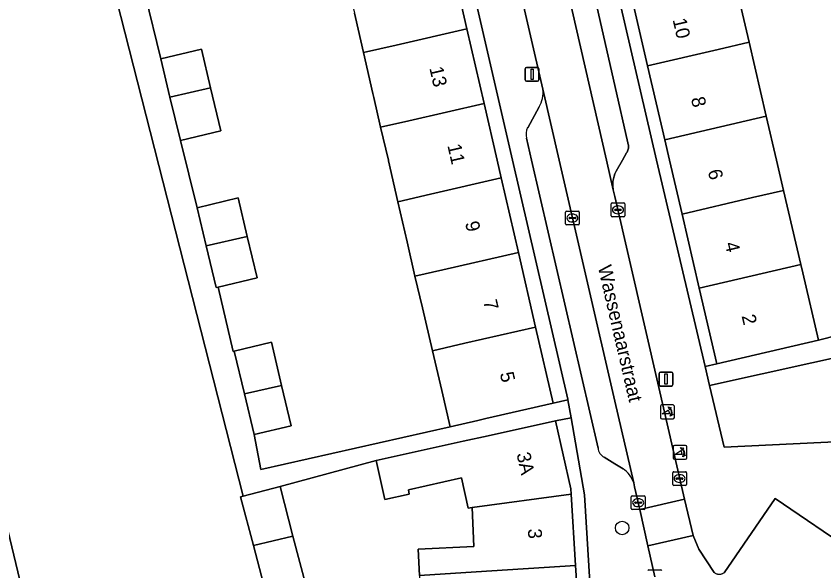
# Model space of a CAD drawing. Extents: x 160856 to 161310, y 384024 to 384878.
# Drawn here: x 160956.7 to 161015.1, y 384720.3 to 384760.4 of the extents above; entities that cross this region are included whole.
import ezdxf

# ---------------------------------------------------------------- set-up
doc = ezdxf.new("R2010")
doc.units = 0
for name, color, linetype in [('IMGEO_Boom', 7, 'Continuous'), ('IMGEO_Erf', 7, 'Continuous'), ('IMGEO_Kolk', 7, 'Continuous'), ('IMGEO_Lichtmast', 7, 'Continuous'), ('IMGEO_Openbare_ruimte_label', 7, 'Continuous'), ('IMGEO_Pand', 7, 'Continuous'), ('IMGEO_Pand_nummerreeks', 7, 'Continuous'), ('IMGEO_Parkeervlak_open', 7, 'Continuous'), ('IMGEO_Poller', 7, 'Continuous'), ('IMGEO_Rijbaan_lokaal_open', 7, 'Continuous'), ('IMGEO_Voetpad_open', 7, 'Continuous')]:
    doc.layers.add(name, color=color, linetype=linetype)

msp = doc.modelspace()

# ---------------------------------------------------------------- linework, layer by layer
at = {"layer": 'IMGEO_Boom'}
msp.add_circle((161000.528, 384723.383), 0.489, dxfattribs=at)
at = {"layer": 'IMGEO_Erf'}
for points in [[(160983.732, 384833.149), (161000, 384763.026), (161003.022, 384750), (161006.532, 384735.055), (161007.387, 384735.256), (161006.112, 384740.734), (161004.865, 384746.094), (161003.956, 384750), (161003.617, 384751.456), (161002.37, 384756.816), (161001.122, 384762.177), (161000, 384766.997), (160999.874, 384767.539), (160998.626, 384772.9), (160997.384, 384778.235), (160996.122, 384783.661), (160994.856, 384789.098), (160993.774, 384793.749), (160992.689, 384798.41), (160991.353, 384804.148), (160989.977, 384810.064), (160988.679, 384815.639), (160988.146, 384815.515), (160987.005, 384820.42)], [(160974.846, 384718.23), (160973.834, 384722.103), (160972.911, 384725.634), (160973.093, 384725.682), (160963.919, 384761.651), (160959.946, 384777.823), (160955.398, 384778.213)], [(161008.467, 384763.886), (161009.716, 384758.526), (161010.964, 384753.164), (161011.701, 384750), (161012.212, 384747.804), (161013.461, 384742.443), (161013.602, 384741.836), (161014.736, 384736.966), (161030.953, 384741.088)], [(160966.003, 384761.977), (160967.135, 384757.321), (160970.071, 384758.022), (160970.74, 384755.224), (160971.484, 384752.111), (160968.548, 384751.409), (160969.766, 384746.553), (160972.727, 384747.26), (160973.391, 384744.477), (160974.105, 384741.484), (160971.274, 384740.809), (160972.383, 384736.159), (160972.448, 384736.175), (160975.134, 384736.816), (160975.879, 384733.694), (160976.574, 384730.783), (160973.888, 384730.142), (160974.369, 384727.616), (160988.07, 384730.697), (160987.465, 384733.321), (160986.8, 384736.205), (160986.086, 384739.306), (160985.528, 384741.591), (160984.955, 384744.083), (160984.287, 384746.984), (160983.609, 384749.932), (160983.624, 384750), (160983.046, 384752.376), (160982.551, 384754.527), (160982.487, 384754.806), (160981.805, 384757.77), (160981.22, 384760.312), (160981.145, 384760.639)], [(161025.481, 384737.823), (161006.851, 384733.695), (161007.902, 384729.22), (161018.411, 384729.745)], [(160954.094, 384731.251), (160957.385, 384717.71)], [(160985.854, 384719.951), (160985.765, 384721.851), (160989.802, 384722.041), (160989.67, 384724.855), (160989.382, 384724.816), (160988.896, 384727), (160985.052, 384726.144), (160985.122, 384725.827), (160983.361, 384725.436), (160982.734, 384728.258), (160975.765, 384726.38), (160976.702, 384722.794), (160977.699, 384718.976)]]:
    msp.add_lwpolyline(points, dxfattribs=at)
for points in [[(160980.906, 384800.6), (160979.887, 384800.364), (160980.952, 384795.728), (160981.994, 384791.21), (160983.061, 384786.576), (160984.327, 384781.065), (160985.57, 384775.673), (160986.809, 384770.279), (160988.052, 384764.888), (160989.292, 384759.493), (160990.535, 384754.101), (160991.479, 384750), (160991.775, 384748.707), (160993.018, 384743.315), (160994.258, 384737.921), (160995.527, 384732.415), (160996.604, 384732.664), (160996.597, 384732.705), (160992.6, 384750)], [(160997.799, 384725.788), (160996.834, 384731.34), (160995.703, 384731.143), (160996.802, 384726.203), (160996.826, 384725.82), (160997.156, 384720.674), (160997.482, 384715.574), (160996.43, 384715.341), (160996.631, 384712.258), (160998.487, 384714.721)]]:
    msp.add_lwpolyline(points, close=True, dxfattribs=at)
at = {"layer": 'IMGEO_Kolk'}
for p, q in [((160999.726, 384745.972), (160999.726, 384746.824)), ((160999.801, 384746.898), (161000.653, 384746.898)), ((161000.727, 384746.824), (161000.727, 384745.972)), ((160996.427, 384745.381), (160996.427, 384746.233)), ((160996.502, 384746.307), (160997.354, 384746.307)), ((160997.428, 384746.233), (160997.428, 384745.381)), ((160999.985, 384746.392), (160999.985, 384746.404)), ((161000.423, 384746.355), (161000.025, 384746.355)), ((161000.028, 384746.441), (161000.426, 384746.441)), ((161000.214, 384746.678), (161000.239, 384746.678)), ((161000.469, 384746.404), (161000.469, 384746.392)), ((160996.686, 384745.801), (160996.686, 384745.813)), ((160997.124, 384745.764), (160996.726, 384745.764)), ((160996.729, 384745.85), (160997.127, 384745.85)), ((160996.915, 384746.087), (160996.94, 384746.087)), ((160997.17, 384745.813), (160997.17, 384745.801)), ((161000.653, 384745.898), (160999.801, 384745.898)), ((161000.237, 384746.118), (161000.212, 384746.118)), ((160997.354, 384745.307), (160996.502, 384745.307)), ((160996.938, 384745.527), (160996.913, 384745.527)), ((161004.262, 384727.454), (161005.114, 384727.454)), ((161004.187, 384726.528), (161004.187, 384727.38)), ((161004.446, 384726.948), (161004.446, 384726.96)), ((161004.884, 384726.911), (161004.486, 384726.911)), ((161004.489, 384726.997), (161004.887, 384726.997)), ((161004.675, 384727.234), (161004.7, 384727.234)), ((161004.93, 384726.96), (161004.93, 384726.948)), ((161005.188, 384727.38), (161005.188, 384726.528)), ((161005.114, 384726.454), (161004.262, 384726.454)), ((161004.698, 384726.674), (161004.673, 384726.674)), ((161001.264, 384725.711), (161002.116, 384725.711)), ((161001.189, 384724.785), (161001.189, 384725.637)), ((161001.448, 384725.205), (161001.448, 384725.217)), ((161001.886, 384725.168), (161001.488, 384725.168)), ((161001.491, 384725.254), (161001.889, 384725.254)), ((161001.677, 384725.491), (161001.702, 384725.491)), ((161001.932, 384725.217), (161001.932, 384725.205)), ((161002.19, 384725.637), (161002.19, 384724.785)), ((161002.116, 384724.711), (161001.264, 384724.711)), ((161001.7, 384724.931), (161001.675, 384724.931)), ((161002.47, 384720.354), (161003.322, 384720.354))]:
    msp.add_line(p, q, dxfattribs=at)
for points in [[(160999.726, 384745.972), (160999.726, 384746.824)], [(160999.801, 384746.898), (161000.653, 384746.898)], [(161000.727, 384746.824), (161000.727, 384745.972)], [(160996.427, 384745.381), (160996.427, 384746.233)], [(160996.502, 384746.307), (160997.354, 384746.307)], [(160997.428, 384746.233), (160997.428, 384745.381)], [(161000.653, 384745.898), (160999.801, 384745.898)], [(160997.354, 384745.307), (160996.502, 384745.307)], [(161004.262, 384727.454), (161005.114, 384727.454)], [(161004.187, 384726.528), (161004.187, 384727.38)], [(161005.188, 384727.38), (161005.188, 384726.528)], [(161005.114, 384726.454), (161004.262, 384726.454)], [(161001.264, 384725.711), (161002.116, 384725.711)], [(161001.189, 384724.785), (161001.189, 384725.637)], [(161002.19, 384725.637), (161002.19, 384724.785)], [(161002.116, 384724.711), (161001.264, 384724.711)], [(161002.47, 384720.354), (161003.322, 384720.354)]]:
    msp.add_lwpolyline(points, dxfattribs=at)
for centre, radius, start, end in [((160999.803, 384746.822), 0.0765, 91.55205, 178.44795), ((160999.803, 384746.822), 0.0765, 91.55205, 178.44795), ((161000.651, 384746.822), 0.0765, 1.55205, 88.44795), ((161000.651, 384746.822), 0.0765, 1.55205, 88.44795), ((160996.504, 384746.231), 0.0765, 91.55205, 178.44795), ((160996.504, 384746.231), 0.0765, 91.55205, 178.44795), ((160997.352, 384746.231), 0.0765, 1.55205, 88.44795), ((160997.352, 384746.231), 0.0765, 1.55205, 88.44795), ((161000.025, 384746.401), 0.0403, 85.87752, 175.75265), ((161000.022, 384746.391), 0.0366, 178.93798, 274.71019), ((161000.426, 384746.398), 0.043, 264.86636, 352.45326), ((161000.43, 384746.403), 0.0386, 1.73085, 96.63898), ((160996.726, 384745.81), 0.0403, 85.87752, 175.75265), ((160996.723, 384745.8), 0.0366, 178.93798, 274.71019), ((160997.127, 384745.807), 0.043, 264.86636, 352.45326), ((160997.131, 384745.812), 0.0386, 1.73085, 96.63898), ((160999.803, 384745.974), 0.0765, 181.55205, 268.44795), ((160999.803, 384745.974), 0.0765, 181.55205, 268.44795), ((161000.651, 384745.974), 0.0765, 271.55205, 358.44795), ((161000.651, 384745.974), 0.0765, 271.55205, 358.44795), ((160996.504, 384745.383), 0.0765, 181.55205, 268.44795), ((160996.504, 384745.383), 0.0765, 181.55205, 268.44795), ((160997.352, 384745.383), 0.0765, 271.55205, 358.44795), ((160997.352, 384745.383), 0.0765, 271.55205, 358.44795), ((161004.264, 384727.378), 0.0765, 91.55205, 178.44795), ((161004.264, 384727.378), 0.0765, 91.55205, 178.44795), ((161005.112, 384727.378), 0.0765, 1.55205, 88.44795), ((161005.112, 384727.378), 0.0765, 1.55205, 88.44795), ((161004.486, 384726.957), 0.0403, 85.87752, 175.75265), ((161004.483, 384726.947), 0.0366, 178.93798, 274.71019), ((161004.887, 384726.954), 0.043, 264.86636, 352.45326), ((161004.891, 384726.959), 0.0386, 1.73085, 96.63898), ((161004.264, 384726.53), 0.0765, 181.55205, 268.44795), ((161004.264, 384726.53), 0.0765, 181.55205, 268.44795), ((161005.112, 384726.53), 0.0765, 271.55205, 358.44795), ((161005.112, 384726.53), 0.0765, 271.55205, 358.44795), ((161001.266, 384725.635), 0.0765, 91.55205, 178.44795), ((161001.266, 384725.635), 0.0765, 91.55205, 178.44795), ((161002.114, 384725.635), 0.0765, 1.55205, 88.44795), ((161002.114, 384725.635), 0.0765, 1.55205, 88.44795), ((161001.488, 384725.214), 0.0403, 85.87752, 175.75265), ((161001.485, 384725.204), 0.0366, 178.93798, 274.71019), ((161001.889, 384725.211), 0.043, 264.86636, 352.45326), ((161001.893, 384725.216), 0.0386, 1.73085, 96.63898), ((161001.266, 384724.787), 0.0765, 181.55205, 268.44795), ((161001.266, 384724.787), 0.0765, 181.55205, 268.44795), ((161002.114, 384724.787), 0.0765, 271.55205, 358.44795), ((161002.114, 384724.787), 0.0765, 271.55205, 358.44795), ((161002.472, 384720.278), 0.0765, 91.55205, 178.44795), ((161002.472, 384720.278), 0.0765, 91.55205, 178.44795), ((161003.32, 384720.278), 0.0765, 1.55205, 88.44795), ((161003.32, 384720.278), 0.0765, 1.55205, 88.44795)]:
    msp.add_arc(centre, radius, start, end, dxfattribs=at)
for centre, major_axis, ratio, start_param, end_param in [((161000.213, 384746.398), (-0.387, 0.002), 0.722429, 4.712389, 7.853982), ((161000.238, 384746.398), (-0.39, 0.002), 0.717154, 1.570796, 4.712389), ((160996.914, 384745.807), (-0.387, 0.002), 0.722429, 4.712389, 7.853982), ((160996.939, 384745.807), (-0.39, 0.002), 0.717154, 1.570796, 4.712389), ((161004.674, 384726.954), (-0.387, 0.002), 0.722429, 4.712389, 7.853982), ((161004.699, 384726.954), (-0.39, 0.002), 0.717154, 1.570796, 4.712389), ((161001.676, 384725.211), (-0.387, 0.002), 0.722429, 4.712389, 7.853982), ((161001.701, 384725.211), (-0.39, 0.002), 0.717154, 1.570796, 4.712389)]:
    msp.add_ellipse(centre, major_axis=major_axis, ratio=ratio, start_param=start_param, end_param=end_param, dxfattribs=at)
at = {"layer": 'IMGEO_Lichtmast'}
for p, q in [((160993.614, 384756.701), (160994.404, 384756.701)), ((160994.404, 384756.701), (160993.614, 384756.701)), ((160993.514, 384755.801), (160993.514, 384756.601)), ((160993.514, 384756.601), (160993.514, 384755.801)), ((160994.504, 384756.601), (160994.504, 384755.801)), ((160994.504, 384755.801), (160994.504, 384756.601)), ((160994.404, 384755.701), (160993.614, 384755.701)), ((160993.614, 384755.701), (160994.404, 384755.701)), ((161003.206, 384733.752), (161003.206, 384734.552)), ((161003.206, 384734.552), (161003.206, 384733.752)), ((161003.306, 384734.652), (161004.096, 384734.652)), ((161004.096, 384734.652), (161003.306, 384734.652)), ((161004.196, 384734.552), (161004.196, 384733.752)), ((161004.196, 384733.752), (161004.196, 384734.552)), ((161004.096, 384733.652), (161003.306, 384733.652)), ((161003.306, 384733.652), (161004.096, 384733.652))]:
    msp.add_line(p, q, dxfattribs=at)
for points in [[(160993.934, 384756.576), (160994.084, 384756.576), (160994.084, 384755.826), (160993.934, 384755.826), (160993.934, 384756.576)], [(161003.626, 384734.527), (161003.776, 384734.527), (161003.776, 384733.777), (161003.626, 384733.777), (161003.626, 384734.527)]]:
    msp.add_lwpolyline(points, dxfattribs=at)
for centre, start, end in [((160993.614, 384756.601), 90, 180), ((160993.614, 384756.601), 90, 180), ((160994.404, 384756.601), 0, 90), ((160994.404, 384756.601), 360, 90), ((160993.614, 384755.801), 180, 270), ((160993.614, 384755.801), 180, 270), ((160994.404, 384755.801), 270, 0), ((160994.404, 384755.801), 270, 0), ((161003.306, 384734.552), 90, 180), ((161003.306, 384734.552), 90, 180), ((161004.096, 384734.552), 0, 90), ((161004.096, 384734.552), 360, 90), ((161003.306, 384733.752), 180, 270), ((161003.306, 384733.752), 180, 270), ((161004.096, 384733.752), 270, 0), ((161004.096, 384733.752), 270, 0)]:
    msp.add_arc(centre, 0.1, start, end, dxfattribs=at)
at = {"layer": 'IMGEO_Pand'}
for points in [[(160988.052, 384764.888), (160982.536, 384763.617), (160980.564, 384763.163), (160981.145, 384760.639), (160981.22, 384760.312), (160981.805, 384757.77), (160984.179, 384758.316), (160989.292, 384759.493)], [(161009.716, 384758.526), (161008.467, 384763.886), (161001.122, 384762.177), (161002.37, 384756.816), (161007.474, 384758.004)], [(160989.292, 384759.493), (160984.179, 384758.316), (160981.805, 384757.77), (160982.487, 384754.806), (160982.551, 384754.527), (160983.046, 384752.376), (160985.077, 384752.844), (160990.535, 384754.101)], [(161009.716, 384758.526), (161007.474, 384758.004), (161002.37, 384756.816), (161003.617, 384751.456), (161010.964, 384753.164)], [(160967.135, 384757.321), (160967.798, 384754.547), (160970.74, 384755.224), (160970.071, 384758.022)], [(160970.74, 384755.224), (160967.798, 384754.547), (160968.548, 384751.409), (160971.484, 384752.111)], [(160991.479, 384750), (160990.535, 384754.101), (160985.077, 384752.844), (160983.046, 384752.376), (160983.624, 384750), (160983.609, 384749.932), (160984.287, 384746.984), (160986.659, 384747.53), (160991.775, 384748.707)], [(161010.964, 384753.164), (161003.617, 384751.456), (161003.956, 384750), (161004.865, 384746.094), (161009.969, 384747.282), (161012.212, 384747.804), (161011.701, 384750)], [(160991.775, 384748.707), (160986.659, 384747.53), (160984.287, 384746.984), (160984.955, 384744.083), (160985.528, 384741.591), (160987.552, 384742.057), (160993.018, 384743.315)], [(161013.461, 384742.443), (161012.212, 384747.804), (161009.969, 384747.282), (161004.865, 384746.094), (161006.112, 384740.734)], [(160969.766, 384746.553), (160970.424, 384743.795), (160973.391, 384744.477), (160972.727, 384747.26)], [(160973.391, 384744.477), (160970.424, 384743.795), (160971.144, 384740.778), (160971.274, 384740.809), (160974.105, 384741.484)], [(160993.018, 384743.315), (160987.552, 384742.057), (160985.528, 384741.591), (160986.086, 384739.306), (160986.8, 384736.205), (160989.14, 384736.744), (160994.258, 384737.921)], [(161013.461, 384742.443), (161006.112, 384740.734), (161007.387, 384735.256), (161014.736, 384736.966), (161013.602, 384741.836)], [(160994.258, 384737.921), (160989.14, 384736.744), (160986.8, 384736.205), (160987.465, 384733.321), (160988.07, 384730.697), (160990.089, 384731.162), (160990.655, 384731.292), (160995.527, 384732.415)], [(160972.448, 384736.175), (160973.188, 384733.076), (160975.879, 384733.694), (160975.134, 384736.816)], [(160975.879, 384733.694), (160973.188, 384733.076), (160973.888, 384730.142), (160976.574, 384730.783)], [(160956.01, 384714.035), (160954.963, 384716.711), (160957.385, 384717.71), (160954.094, 384731.251), (160953.852, 384731.189), (160953.769, 384731.511), (160913.229, 384715.759), (160919.422, 384699.819)], [(160995.703, 384731.143), (160990.823, 384730.057), (160989.029, 384729.658), (160982.734, 384728.258), (160983.361, 384725.436), (160985.122, 384725.827), (160985.052, 384726.144), (160988.896, 384727), (160989.382, 384724.816), (160989.67, 384724.855), (160996.826, 384725.82), (160996.802, 384726.203)], [(160975.765, 384726.38), (160973.093, 384725.682), (160972.911, 384725.634), (160973.834, 384722.103), (160976.702, 384722.794)], [(160996.826, 384725.82), (160989.67, 384724.855), (160989.802, 384722.041), (160985.765, 384721.851), (160985.854, 384719.951), (160989.952, 384720.213), (160997.156, 384720.674)], [(160976.702, 384722.794), (160973.834, 384722.103), (160974.846, 384718.23), (160976.116, 384718.562), (160977.699, 384718.976)], [(160997.156, 384720.674), (160989.952, 384720.213), (160985.854, 384719.951), (160985.975, 384717.403), (160986.143, 384717.414), (160986.323, 384714.974), (160986.768, 384713.795), (160988.913, 384713.896), (160989.006, 384711.905), (160996.631, 384712.258), (160996.43, 384715.341), (160997.482, 384715.574)]]:
    msp.add_lwpolyline(points, close=True, dxfattribs=at)
at = {"layer": 'IMGEO_Parkeervlak_open'}
for points in [[(160995.024, 384769.052), (160999.392, 384750), (160999.889, 384747.841), (160999.879, 384747.9), (160999.857, 384748.085), (160999.853, 384748.272), (160999.865, 384748.459), (160999.894, 384748.643), (160999.939, 384748.825), (161000, 384749.002), (161000.083, 384749.185), (161000.551, 384750), (161000.849, 384750.519), (161000.887, 384750.582), (161000.919, 384750.649), (161000.946, 384750.718), (161000.966, 384750.789), (161000.979, 384750.861), (161000.986, 384750.935), (161000.987, 384751.008), (161000.98, 384751.082), (161000.968, 384751.155), (161000.949, 384751.226), (161000.945, 384751.237), (161000, 384755.405), (160997.52, 384766.342)], [(161001.366, 384726.644), (161000, 384732.552), (160995.965, 384750), (160994.782, 384755.119)], [(160994.516, 384753.857), (160993.689, 384752.343)], [(160993.604, 384751.585), (160993.97, 384750), (160998.787, 384729.167)], [(160999.227, 384728.509), (161000, 384728.031), (161000.591, 384727.664)], [(161013.814, 384716.265), (161017.413, 384721.551), (161011.597, 384725.51), (161007.901, 384720.147), (161007.892, 384720.139), (161007.856, 384720.11), (161007.818, 384720.085), (161007.778, 384720.063), (161007.736, 384720.044), (161007.692, 384720.03), (161007.647, 384720.02), (161007.602, 384720.013), (161007.556, 384720.011), (161007.51, 384720.013), (161007.465, 384720.018), (161007.42, 384720.028), (161007.376, 384720.042), (161007.334, 384720.06), (161007.293, 384720.081), (161007.255, 384720.106), (161007.218, 384720.135), (161007.185, 384720.166)]]:
    msp.add_lwpolyline(points, dxfattribs=at)
for centre, radius, start, end in [((160992.96, 384754.844), 1.843, 327.61681, 8.57842), ((160994.587, 384751.859), 1.021, 151.65912, 195.54436), ((160999.535, 384729.191), 0.749, 181.85832, 245.68242), ((160999.551, 384726.07), 1.903, 17.56427, 56.89116)]:
    msp.add_arc(centre, radius, start, end, dxfattribs=at)
at = {"layer": 'IMGEO_Poller'}
for p, q in [((161003.312, 384732.187), (161003.312, 384731.38)), ((161003.312, 384732.187), (161003.312, 384731.38)), ((161004.214, 384732.282), (161003.406, 384732.282)), ((161004.214, 384732.282), (161003.406, 384732.282)), ((161004.308, 384731.38), (161004.308, 384732.187)), ((161004.308, 384731.38), (161004.308, 384732.187)), ((161003.406, 384731.285), (161004.214, 384731.285)), ((161003.406, 384731.285), (161004.214, 384731.285)), ((161004.22, 384729.255), (161004.22, 384728.448)), ((161004.22, 384729.255), (161004.22, 384728.448)), ((161005.122, 384729.35), (161004.314, 384729.35)), ((161005.122, 384729.35), (161004.314, 384729.35)), ((161005.216, 384728.448), (161005.216, 384729.255)), ((161005.216, 384728.448), (161005.216, 384729.255)), ((161004.314, 384728.353), (161005.122, 384728.353)), ((161004.314, 384728.353), (161005.122, 384728.353))]:
    msp.add_line(p, q, dxfattribs=at)
for points in [[(161003.991, 384732.011), (161003.979, 384731.938), (161003.854, 384732.143)], [(161003.854, 384732.143), (161004.085, 384732.077), (161004.014, 384732.045)], [(161003.947, 384731.638), (161003.434, 384731.638), (161003.864, 384731.913)], [(161004.007, 384731.466), (161004.073, 384731.697), (161004.103, 384731.629)], [(161004.139, 384731.602), (161004.211, 384731.591), (161004.007, 384731.466)], [(161004.899, 384729.079), (161004.887, 384729.006), (161004.762, 384729.211)], [(161004.762, 384729.211), (161004.993, 384729.145), (161004.922, 384729.113)], [(161004.855, 384728.706), (161004.342, 384728.706), (161004.772, 384728.981)], [(161004.915, 384728.534), (161004.981, 384728.765), (161005.011, 384728.697)], [(161005.047, 384728.67), (161005.119, 384728.659), (161004.915, 384728.534)]]:
    msp.add_lwpolyline(points, dxfattribs=at)
for centre, radius, start, end in [((161003.406, 384732.187), 0.0946, 90, 180), ((161003.406, 384732.187), 0.0946, 90, 180), ((161004.214, 384732.187), 0.0946, 0, 90), ((161004.214, 384732.187), 0.0946, 0, 90), ((161003.619, 384731.688), 0.332, 351.32473, 42.4854), ((161003.633, 384731.698), 0.476, 351.75274, 41.16905), ((161003.633, 384731.698), 0.516, 349.35686, 42.29123), ((161003.406, 384731.38), 0.0946, 180, 270), ((161003.406, 384731.38), 0.0946, 180, 270), ((161004.214, 384731.38), 0.0946, 270, 0), ((161004.214, 384731.38), 0.0946, 270, 0), ((161004.314, 384729.255), 0.0946, 90, 180), ((161004.314, 384729.255), 0.0946, 90, 180), ((161005.122, 384729.255), 0.0946, 0, 90), ((161005.122, 384729.255), 0.0946, 0, 90), ((161004.527, 384728.756), 0.332, 351.32473, 42.4854), ((161004.541, 384728.766), 0.476, 351.75274, 41.16905), ((161004.541, 384728.766), 0.516, 349.35686, 42.29123), ((161004.314, 384728.448), 0.0946, 180, 270), ((161004.314, 384728.448), 0.0946, 180, 270), ((161005.122, 384728.448), 0.0946, 270, 0), ((161005.122, 384728.448), 0.0946, 270, 0)]:
    msp.add_arc(centre, radius, start, end, dxfattribs=at)
at = {"layer": 'IMGEO_Rijbaan_lokaal_open'}
for points in [[(161001.801, 384724.723), (161005.05, 384725.472), (161004.207, 384729.126), (161003.189, 384733.536), (161000, 384747.359), (160999.889, 384747.841), (160999.392, 384750), (160995.024, 384769.052), (160994.718, 384770.416), (160991.44, 384769.657), (160991.973, 384767.357), (160994.782, 384755.119), (160995.965, 384750), (161000, 384732.552), (161001.366, 384726.644), (161001.43, 384726.368)], [(161001.801, 384724.723), (161002.394, 384722.089), (161005.657, 384722.841), (161005.05, 384725.472)]]:
    msp.add_lwpolyline(points, close=True, dxfattribs=at)
msp.add_lwpolyline([(161007.185, 384720.166), (161006.075, 384721.859), (161005.657, 384722.841), (161002.394, 384722.089), (161002.898, 384719.85)], dxfattribs=at)
at = {"layer": 'IMGEO_Voetpad_open'}
for points in [[(160975.504, 384842.631), (160975.364, 384843.569), (160974.84, 384846.396), (160973.754, 384851.919), (160973.549, 384852.917), (160970.553, 384852.358), (160975.639, 384823.391), (160980.654, 384801.69), (160980.906, 384800.6), (160992.6, 384750), (160996.597, 384732.705), (160996.604, 384732.664), (160996.834, 384731.34), (160997.799, 384725.788), (160998.487, 384714.721), (161001.824, 384714.974)], [(161007.901, 384720.147), (161011.597, 384725.51), (161017.413, 384721.551), (161018.857, 384720.62), (161018.41, 384728.624), (161018.411, 384729.745), (161007.902, 384729.22), (161006.851, 384733.695), (161006.532, 384735.055), (161003.022, 384750), (161000, 384763.026), (160983.732, 384833.149)], [(160994.782, 384755.119), (160991.973, 384767.357)], [(160997.52, 384766.342), (161000, 384755.405), (161000.945, 384751.237), (161000.949, 384751.226), (161000.968, 384751.155), (161000.98, 384751.082), (161000.987, 384751.008), (161000.986, 384750.935), (161000.979, 384750.861), (161000.966, 384750.789), (161000.946, 384750.718), (161000.919, 384750.649), (161000.887, 384750.582), (161000.849, 384750.519), (161000.551, 384750), (161000.083, 384749.185), (161000, 384749.002), (160999.939, 384748.825), (160999.894, 384748.643), (160999.865, 384748.459), (160999.853, 384748.272), (160999.857, 384748.085), (160999.879, 384747.9), (160999.889, 384747.841), (161000, 384747.359), (161003.189, 384733.536), (161004.207, 384729.126), (161005.05, 384725.472), (161005.657, 384722.841), (161006.075, 384721.859), (161007.185, 384720.166)], [(160963.919, 384761.651), (160973.093, 384725.682), (160975.765, 384726.38), (160982.734, 384728.258), (160989.029, 384729.658), (160990.823, 384730.057), (160995.703, 384731.143), (160996.834, 384731.34), (160996.604, 384732.664), (160995.527, 384732.415), (160990.655, 384731.292), (160990.089, 384731.162), (160988.07, 384730.697), (160974.369, 384727.616), (160973.888, 384730.142), (160973.188, 384733.076), (160972.448, 384736.175), (160972.383, 384736.159), (160971.274, 384740.809), (160971.144, 384740.778), (160970.424, 384743.795), (160969.766, 384746.553), (160968.548, 384751.409), (160967.798, 384754.547), (160967.135, 384757.321), (160966.003, 384761.977)], [(160993.689, 384752.343), (160994.516, 384753.857)], [(160998.787, 384729.167), (160993.97, 384750), (160993.604, 384751.585)], [(161030.953, 384741.088), (161014.736, 384736.966), (161007.387, 384735.256), (161006.532, 384735.055), (161006.851, 384733.695), (161025.481, 384737.823)], [(161000.591, 384727.664), (161000, 384728.031), (160999.227, 384728.509)], [(161002.898, 384719.85), (161002.394, 384722.089), (161001.801, 384724.723), (161001.43, 384726.368), (161001.366, 384726.644)]]:
    msp.add_lwpolyline(points, dxfattribs=at)
for centre, radius, start, end in [((160992.96, 384754.844), 1.843, 327.61681, 8.57842), ((160994.587, 384751.859), 1.021, 151.65912, 195.54436), ((160999.535, 384729.191), 0.749, 181.85832, 245.68242), ((160999.551, 384726.07), 1.903, 17.56427, 56.89116)]:
    msp.add_arc(centre, radius, start, end, dxfattribs=at)

# ---------------------------------------------------------------- texts
at = {"layer": 'IMGEO_Openbare_ruimte_label'}
msp.add_text('Wassenaarstraat', height=1, rotation=283.06334, dxfattribs=at).set_placement((160998.763, 384742.271))
at = {"layer": 'IMGEO_Pand_nummerreeks'}
for s, rotation, p in [('10', 283.11124, (161004.174, 384760.157)), ('13', 282.96009, (160986.568, 384756.657)), ('8', 283.11124, (161005.502, 384754.46)), ('11', 282.96009, (160987.87, 384751.059)), ('6', 283.11124, (161006.724, 384749.216)), ('9', 282.96009, (160989.151, 384745.459)), ('4', 283.11124, (161007.946, 384743.968)), ('7', 282.96009, (160990.464, 384739.788)), ('2', 283.11124, (161009.167, 384738.722)), ('5', 282.96009, (160991.667, 384734.561)), ('3A', 282.54184, (160992.877, 384728.745)), ('3', 273.66672, (160993.701, 384723.312))]:
    msp.add_text(s, height=1, rotation=rotation, dxfattribs=at).set_placement(p)

doc.saveas('drawing.dxf')
